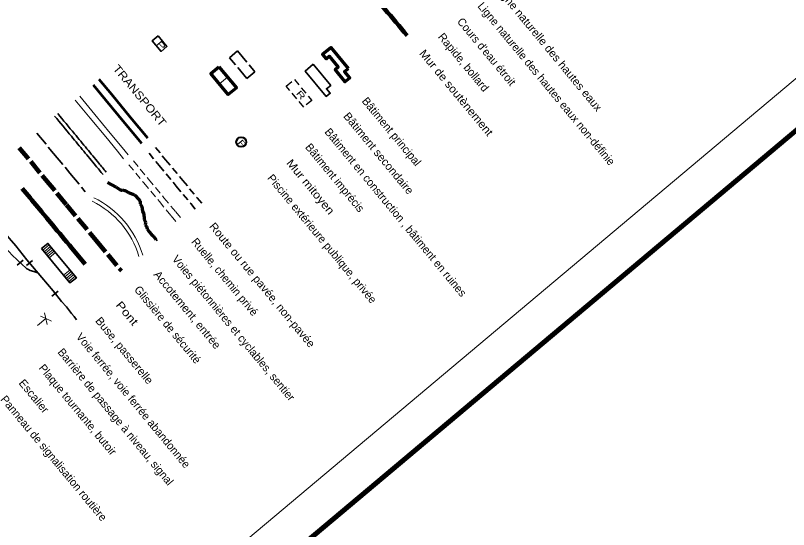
# Model space of a CAD drawing. Extents: x 386081 to 389416, y 5130568 to 5134082.
# Drawn here: x 388259.3 to 388645.6, y 5130818.8 to 5131075.7 of the extents above; entities that cross this region are included whole.
import ezdxf
from ezdxf.enums import TextEntityAlignment as Align

# ---------------------------------------------------------------- set-up
doc = ezdxf.new("R2010")
doc.units = 0
doc.header["$LTSCALE"] = 1.2
for name, pattern in [('DASH_DOUBLE_DOT', [9.2, 5, -1.2, 0.3, -1.2, 0.3, -1.2]), ('LONG_DASHED', [7.5, 6, -1.5]), ('MEDIUM_DASHED', [4.5, 3, -1.5])]:
    doc.linetypes.add(name, pattern=pattern)
for name, color, linetype, lineweight in [('19', 7, 'Continuous', 13), ('21', 7, 'LONG_DASHED', 35), ('22', 7, 'Continuous', 13), ('23', 7, 'Continuous', 40), ('26', 7, 'Continuous', 35), ('31', 7, 'Continuous', 70), ('38', 7, 'Continuous', 40), ('4', 7, 'DASH_DOUBLE_DOT', 53), ('60', 7, 'Continuous', 13), ('63', 7, 'Continuous', 13)]:
    doc.layers.add(name, color=color, linetype=linetype, lineweight=lineweight)

msp = doc.modelspace()

# ---------------------------------------------------------------- linework, layer by layer
at = {"layer": '19', "linetype": 'MEDIUM_DASHED'}
for points in [[(388315.97, 5131001.07), (388323.55, 5130991.94), (388331.25, 5130982.68), (388337.14, 5130975.55), (388340.2, 5130971.79)], [(388318.28, 5131002.99), (388325.88, 5130993.87), (388333.56, 5130984.57), (388339.46, 5130977.45), (388342.53, 5130973.68)]]:
    msp.add_lwpolyline(points, dxfattribs=at)
at = {"layer": '19'}
for radius in [44.805, 46.805]:
    msp.add_arc((388278.11, 5130942.487), radius, 16.55942, 64.0803, dxfattribs=at)
at = {"layer": '21', "linetype": 'Continuous', "lineweight": 53}
for points in [[(388301.02, 5131043.85), (388307.29, 5131036.28), (388316.74, 5131024.85), (388325.26, 5131014.58)], [(388298.13, 5131041.06), (388304.4, 5131033.49), (388313.85, 5131022.06), (388322.36, 5131011.79)]]:
    msp.add_lwpolyline(points, dxfattribs=at)
at = {"layer": '21', "linetype": 'Continuous', "lineweight": 13}
for points in [[(388289.18, 5131033.36), (388296.73, 5131024.26), (388304.43, 5131014.95), (388310.31, 5131007.86), (388313.38, 5131004.07)], [(388289.18, 5131033.36), (388296.73, 5131024.26), (388304.43, 5131014.95), (388310.31, 5131007.86), (388313.38, 5131004.07)], [(388291.49, 5131035.29), (388299.07, 5131026.15), (388306.74, 5131016.87), (388312.63, 5131009.74), (388315.71, 5131006)]]:
    msp.add_lwpolyline(points, dxfattribs=at)
at = {"layer": '21'}
msp.add_lwpolyline([(388270.02, 5131016.83), (388278.38, 5131006.74), (388286.55, 5130996.85), (388294.25, 5130987.57)], dxfattribs=at)
at = {"layer": '21', "lineweight": 140}
msp.add_lwpolyline([(388261.22, 5131009.58), (388274.35, 5130993.72), (388284.82, 5130981.1), (388299.7, 5130963.16), (388312.26, 5130947.97)], dxfattribs=at)
at = {"layer": '21', "linetype": 'MEDIUM_DASHED'}
for points in [[(388329.28, 5131009.73), (388334.39, 5131003.54), (388342.93, 5130993.26), (388350.1, 5130984.6), (388353.53, 5130980.46)], [(388326.09, 5131006.81), (388331.2, 5131000.64), (388339.72, 5130990.37), (388346.92, 5130981.7), (388350.34, 5130977.58)]]:
    msp.add_lwpolyline(points, dxfattribs=at)
at = {"layer": '22', "linetype": 'LONG_DASHED', "lineweight": 70}
msp.add_lwpolyline([(388305.34, 5130992.26), (388309.59, 5130989.8), (388311.94, 5130988.42), (388312.3, 5130988.38), (388312.81, 5130988.5), (388314.04, 5130988.15), (388316.23, 5130987.01), (388318.47, 5130986.19), (388318.82, 5130986.13), (388319.47, 5130985.34), (388321.61, 5130982.78), (388321.69, 5130981.54), (388322.49, 5130980.2), (388322.61, 5130978.96), (388322.9, 5130977.85), (388323.5, 5130976.35), (388323.45, 5130976.02), (388323.73, 5130974.56), (388323.69, 5130973.86), (388324.16, 5130972.92), (388324.29, 5130972.02), (388324.23, 5130970.98), (388324.86, 5130970.19), (388325.19, 5130969.08), (388326.11, 5130967.57), (388327.27, 5130966.19), (388328.27, 5130965.36), (388328.59, 5130964.95), (388329.54, 5130963.78), (388330.08, 5130963.89)], dxfattribs=at)
at = {"layer": '22', "lineweight": 35}
for points in [[(388278.91, 5131025.39), (388287.3, 5131015.27), (388293.49, 5131007.77), (388299.41, 5131000.65), (388303.16, 5130996.12)], [(388280.44, 5131026.67), (388288.82, 5131016.55), (388295.05, 5131009.04), (388300.93, 5131001.93), (388304.67, 5130997.38)]]:
    msp.add_spline(points, degree=3, dxfattribs=at)
at = {"layer": '23', "lineweight": 35}
for p, q in [((388260.12, 5130950.9), (388263.21, 5130953.44)), ((388264.79, 5130950.73), (388267.9, 5130953.28)), ((388277.54, 5130935.34), (388280.62, 5130937.88))]:
    msp.add_line(p, q, dxfattribs=at)
at = {"layer": '23', "lineweight": 13}
for p, q in [((388274.56, 5130924.16), (388270.41, 5130920.69)), ((388271.78, 5130925.37), (388273.79, 5130924.5)), ((388273.79, 5130924.5), (388277.33, 5130922.93))]:
    msp.add_line(p, q, dxfattribs=at)
at = {"layer": '23', "lineweight": 35}
for points in [[(388238.83, 5130985.19), (388245.33, 5130977.35), (388254.11, 5130966.9), (388259.5, 5130960.58), (388265.04, 5130953.62), (388272.57, 5130944.78), (388278.11, 5130938.11), (388282.36, 5130932.76), (388284.8, 5130930.06), (388287.31, 5130926.78), (388288.62, 5130925.17), (388289.9, 5130923.58)], [(388235.18, 5130982.15), (388239.08, 5130977.14), (388243.73, 5130971.83), (388248.89, 5130965.76), (388254.09, 5130959.75), (388256.14, 5130957.53), (388257.74, 5130955.92), (388260.18, 5130953.56), (388262.68, 5130951.24), (388264.55, 5130949.53), (388265.05, 5130949.13), (388265.85, 5130948.64), (388266.29, 5130948.45), (388266.71, 5130948.28), (388268.59, 5130947.65), (388270.46, 5130947.03)]]:
    msp.add_lwpolyline(points, dxfattribs=at)
at = {"layer": '23', "lineweight": 13}
msp.add_lwpolyline([(388275.23, 5130921.19), (388274.34, 5130924.97), (388273.88, 5130927.11)], dxfattribs=at)
at = {"layer": '26', "lineweight": 13}
for p, q in [((388276.19, 5130961.03), (388273, 5130958.38)), ((388276.81, 5130960.25), (388273.66, 5130957.62)), ((388277.48, 5130959.47), (388274.28, 5130956.85)), ((388278.11, 5130958.7), (388274.93, 5130956.07)), ((388278.76, 5130957.92), (388275.56, 5130955.3)), ((388279.37, 5130957.18), (388276.19, 5130954.55)), ((388286.6, 5130948.48), (388283.41, 5130945.83)), ((388287.25, 5130947.72), (388284.03, 5130945.06)), ((388287.89, 5130946.95), (388284.66, 5130944.29)), ((388288.52, 5130946.17), (388285.32, 5130943.51)), ((388289.17, 5130945.39), (388285.94, 5130942.73))]:
    msp.add_line(p, q, dxfattribs=at)
at = {"layer": '26'}
msp.add_lwpolyline([(388272.37, 5130959.15), (388286.59, 5130941.98), (388289.8, 5130944.62), (388275.55, 5130961.77)], close=True, dxfattribs=at)
at = {"layer": '26', "lineweight": 140}
msp.add_spline([(388262.78, 5130989.22), (388270.46, 5130979.9), (388277.83, 5130971.02), (388287.51, 5130959.4), (388294.19, 5130951.3)], degree=3, dxfattribs=at)
at = {"layer": '31', "lineweight": 13}
msp.add_line((388365.37, 5131044.77), (388361.34, 5131041.42), dxfattribs=at)
at = {"layer": '31'}
for points in [[(388425.68, 5131049.12), (388417.02, 5131059.63), (388412.81, 5131056.16), (388414.57, 5131054.03), (388416.06, 5131055.25), (388420.61, 5131049.74), (388419.01, 5131048.41), (388423.91, 5131042.47), (388426.34, 5131044.47), (388423.8, 5131047.57)], [(388361.02, 5131050.03), (388369.71, 5131039.53), (388365.68, 5131036.2), (388357, 5131046.66)]]:
    msp.add_lwpolyline(points, close=True, dxfattribs=at)
at = {"layer": '31', "linetype": 'LONG_DASHED', "lineweight": 35}
msp.add_lwpolyline([(388370.34, 5131057.92), (388379.02, 5131047.41), (388374.98, 5131044.08), (388366.31, 5131054.56)], close=True, dxfattribs=at)
at = {"layer": '31', "lineweight": 35}
msp.add_lwpolyline([(388408.14, 5131051.25), (388416.86, 5131040.74), (388414.74, 5131039.01), (388416.61, 5131036.77), (388414.66, 5131035.17), (388404.12, 5131047.89)], close=True, dxfattribs=at)
at = {"layer": '31', "linetype": 'MEDIUM_DASHED', "lineweight": 25}
msp.add_lwpolyline([(388398.69, 5131043.71), (388407.37, 5131033.21), (388403.35, 5131029.89), (388394.65, 5131040.35)], close=True, dxfattribs=at)
at = {"layer": '38', "lineweight": 35}
msp.add_lwpolyline([(388330.66, 5131065.48), (388335.05, 5131060.18), (388332.15, 5131057.72), (388327.71, 5131063.05)], close=True, dxfattribs=at)
at = {"layer": '38'}
msp.add_circle((388372.138, 5131012.417), 2.457, dxfattribs=at)
at = {"layer": '4', "linetype": 'Continuous', "lineweight": 140}
msp.add_spline([(388403.93, 5131127.31), (388419.31, 5131108.29), (388432.89, 5131091.97), (388454.98, 5131065.71)], degree=3, dxfattribs=at)
at = {"layer": '60'}
msp.add_line((389414.21, 5131662), (388114.02, 5130569.89), dxfattribs=at)
at = {"layer": '60', "lineweight": 158}
msp.add_lwpolyline([(386081.46, 5132988.14), (387383.17, 5134081.54), (389415.62, 5131661.88), (388113.9, 5130568.48)], close=True, dxfattribs=at)
at = {"layer": '60'}
msp.add_lwpolyline([(389387.44, 5131664.33), (388116.36, 5130596.66), (387794.77, 5130979.51), (389065.85, 5132047.19)], close=True, dxfattribs=at)

# ---------------------------------------------------------------- texts
at = {"layer": '31', "width": 1.55}
msp.add_text('R', height=3, rotation=309.645, dxfattribs=at).set_placement((388399.37, 5131036.67))
at = {"layer": '38', "width": 1.65}
for p in [(388329.55, 5131061.47), (388370.15, 5131012.19)]:
    msp.add_text('P', height=2.999, rotation=309.645, dxfattribs=at).set_placement(p)
at = {"layer": '63'}
for s, width, p in [('Ligne naturelle des hautes eaux', 1.05, (388498.95, 5131088.65)), ('Mur de soutènement', 1.1, (388460.87, 5131056.54)), ('Bâtiment secondaire', 1.05, (388422.92, 5131025.21)), ('Mur mitoyen', 1.15, (388394.44, 5131001.79)), ('Route ou rue pavée, non-pavée', 1.05, (388355.91, 5130970.11)), ('Accotement, entrée', 1.05, (388328.14, 5130946.06)), ('Pont', 1.25, (388309.19, 5130930.85)), ('Buse, passerelle', 1.05, (388298.99, 5130922.95)), ('Escalier', 1.05, (388260.71, 5130891.85))]:
    msp.add_text(s, height=4, rotation=309.645, dxfattribs=dict(at, width=width)).set_placement(p)
for s, p in [('Ligne naturelle des hautes eaux non-définie', (388489.99, 5131080.19)), ("Cours d'eau étroit", (388479.76, 5131072.47)), ('Rapide, bollard', (388470.23, 5131064.84)), ('Bâtiment principal', (388432.16, 5131032.76)), ('Bâtiment en construction , bâtiment en ruines', (388413.52, 5131017.33)), ('Bâtiment imprécis', (388403.84, 5131009.7)), ('Piscine extérieure publique, privée', (388384.94, 5130994.27)), ('Ruelle, chemin privé', (388346.94, 5130962.41)), ('Voies piétonnières et cyclables, sentier', (388337.31, 5130953.81)), ('Glissière de sécurité', (388318.42, 5130938.52)), ('Voie ferrée, voie ferrée abandonnée', (388289.36, 5130914.97)), ('Barrière de passage à niveau, signal', (388280.16, 5130907.29)), ('Plaque tournante, butoir', (388270.73, 5130899.37)), ('Panneau de signalisation routière', (388251.66, 5130883.71))]:
    msp.add_text(s, height=4, rotation=309.645, dxfattribs=at).set_placement(p)
at = {"layer": '63', "width": 1.15}
msp.add_text('TRANSPORT', height=4, rotation=309.645, dxfattribs=at).set_placement((388319.874, 5131034.361), align=Align.CENTER)

doc.saveas('drawing.dxf')
